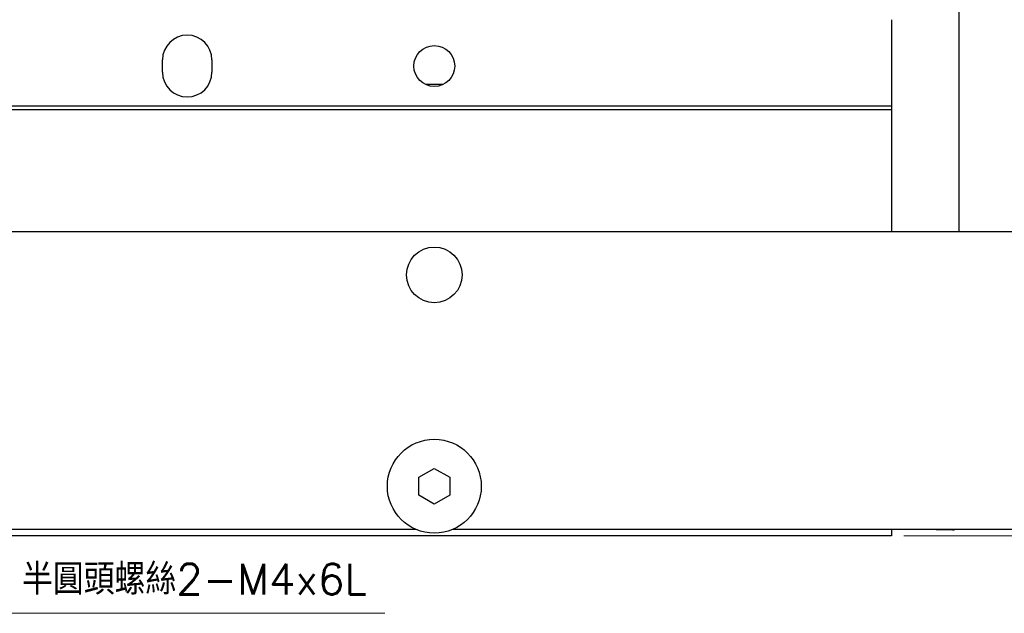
# Model space of a CAD drawing. Header units: millimetres. Extents: x 399 to 6233, y -1870 to 1602.
# Tile 615 of 656: x 5369 to 5449, y 601 to 649. Entities that reach past the tile are written whole.
import ezdxf

# ---------------------------------------------------------------- set-up
doc = ezdxf.new("R2010")
doc.units = ezdxf.units.MM
for name, color, linetype, lineweight in [('AM_0', 7, 'Continuous', 50), ('AM_5', 3, 'Continuous', 25), ('可見 (ISO)', 7, 'Continuous', 25)]:
    doc.layers.add(name, color=color, linetype=linetype, lineweight=lineweight)
doc.styles.add('尺寸標註', font='romans.shx', dxfattribs={"bigfont": 'CHINESET.SHX'})
doc.dimstyles.new('CNS1', dxfattribs={"dimtxt": 2.5, "dimasz": 2.5, "dimexe": 1, "dimexo": 1, "dimgap": 1.5, "dimtad": 1, "dimtoh": 1, "dimdec": 1, "dimdsep": 46, "dimtxsty": '尺寸標註', "dimcen": 0, "dimclrd": 2, "dimclre": 2, "dimclrt": 1, "dimadec": 0, "dimazin": 2, "dimtp": 0.1, "dimtm": 0.1, "dimtfac": 0.71, "dimtdec": 1, "dimtmove": 0, "dimatfit": 0, "dimfxl": 0, "dimlwd": 13, "dimlwe": 13, "dimarcsym": 0})
doc.dimstyles.new('CNS1$0', dxfattribs={"dimtxt": 2.5, "dimasz": 2.5, "dimexe": 1, "dimexo": 1, "dimgap": 1.5, "dimtad": 1, "dimtoh": 1, "dimdec": 1, "dimdsep": 46, "dimtxsty": '尺寸標註', "dimcen": 0, "dimclrd": 2, "dimclre": 2, "dimclrt": 1, "dimadec": 0, "dimazin": 2, "dimtp": 0.1, "dimtm": 0.1, "dimtfac": 0.71, "dimtdec": 1, "dimtmove": 0, "dimatfit": 0, "dimfxl": 0, "dimlwd": 13, "dimlwe": 13, "dimarcsym": 0})

# ---------------------------------------------------------------- blocks, each defined once
blk = doc.blocks.new('*D309')
at = {"layer": 'AM_5', "color": 2, "lineweight": 13}
for p, q in [((5454.589, 631.622), (5454.709, 631.622)), ((5453.709, 609.522), (5453.709, 629.122)), ((5440.386, 607.022), (5454.709, 607.022))]:
    blk.add_line(p, q, dxfattribs=at)
at = {"layer": 'AM_5', "color": 2, "lineweight": -2}
for points in [[(5453.292, 629.122), (5454.126, 629.122), (5453.709, 631.622)], [(5453.292, 609.522), (5454.126, 609.522), (5453.709, 607.022)]]:
    blk.add_solid(points, dxfattribs=at)
at = {"layer": 'Defpoints', "color": 0, "lineweight": -2}
for p in [(5453.589, 631.622), (5453.709, 631.622), (5439.386, 607.022)]:
    blk.add_point(p, dxfattribs=at)
at = {"layer": 'AM_5', "color": 1, "insert": (5450.959, 619.322), "char_height": 2.5, "attachment_point": 5, "rotation": 90, "style": '尺寸標註'}
blk.add_mtext('24.6', dxfattribs=at)

msp = doc.modelspace()

# ---------------------------------------------------------------- linework, layer by layer
at = {"layer": '可見 (ISO)'}
for p, q in [((5444.836, 666.858), (5444.836, 631.622)), ((5439.386, 648.772), (5439.386, 641.772)), ((5380.386, 644.522), (5380.386, 645.522)), ((5384.386, 645.522), (5384.386, 644.522)), ((5439.386, 641.772), (5326.386, 641.772)), ((5439.386, 641.772), (5439.386, 641.472)), ((5439.386, 641.472), (5326.386, 641.472)), ((5439.386, 641.472), (5439.386, 631.622)), ((5359.386, 631.622), (5459.86, 631.622)), ((5401.136, 611.744), (5402.386, 612.465)), ((5402.386, 612.465), (5403.636, 611.744)), ((5401.136, 610.3), (5401.136, 611.744)), ((5403.636, 611.744), (5403.636, 610.3)), ((5402.386, 609.579), (5401.136, 610.3)), ((5403.636, 610.3), (5402.386, 609.579)), ((5400.906, 607.522), (5363.866, 607.522)), ((5459.86, 607.522), (5403.866, 607.522)), ((5439.386, 607.522), (5439.386, 607.022)), ((5442.995, 607.509), (5442.251, 607.522)), ((5442.995, 607.509), (5444.327, 607.486)), ((5439.386, 607.022), (5326.386, 607.022))]:
    msp.add_line(p, q, dxfattribs=at)
for centre, radius in [((5402.386, 645.022), 1.65), ((5402.386, 628.122), 2.25), ((5402.386, 611.022), 3.8)]:
    msp.add_circle(centre, radius, dxfattribs=at)
for centre, radius, start, end in [((5382.386, 645.522), 2, 0, 180), ((5382.386, 644.522), 2, 180, 0), ((5444.336, 607.986), 0.5, 269, 291.97501)]:
    msp.add_arc(centre, radius, start, end, dxfattribs=at)
msp.add_rational_spline([(5403.074, 643.522), (5402.386, 643.522), (5401.699, 643.522)], [3.64171346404, 4.00588481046, 3.64171346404], degree=2, dxfattribs=at)
msp.add_open_spline([(5442.995, 607.509), (5443.021, 607.508), (5443.046, 607.51), (5443.086, 607.515), (5443.101, 607.518), (5443.117, 607.522)], degree=3, knots=[0.00000013, 0.00000013, 0.00000013, 0.00000013, 0.00755658, 0.00755658, 0.01239371, 0.01239371, 0.01239371, 0.01239371], dxfattribs=at)

# ---------------------------------------------------------------- texts
at = {"layer": 'AM_0', "color": 1, "insert": (5369.008, 602.241), "char_height": 2.5, "attachment_point": 7, "style": '尺寸標註'}
msp.add_mtext('半圓頭螺絲2-M4x6L', dxfattribs=at)

# ---------------------------------------------------------------- dimensions: what is measured, and where the dimension line sits
at = {"layer": 'AM_5'}
dim = msp.add_linear_dim(base=(5453.709, 631.622), p1=(5439.386, 607.022), p2=(5453.589, 631.622), angle=90, dimstyle='CNS1$0', dxfattribs=at)
dim.commit()
dim.dimension.update_dxf_attribs({"geometry": '*D309', "text_midpoint": (5450.959, 619.322)})

# ---------------------------------------------------------------- leaders
at = {"layer": 'AM_0', "annotation_type": 0, "has_hookline": 1, "hookline_direction": 0, "text_width": 29.368}
msp.add_leader([(5362.158, 608.351), (5365.008, 600.741), (5367.508, 600.741)], dimstyle='CNS1', dxfattribs=at)

doc.saveas('drawing.dxf')
